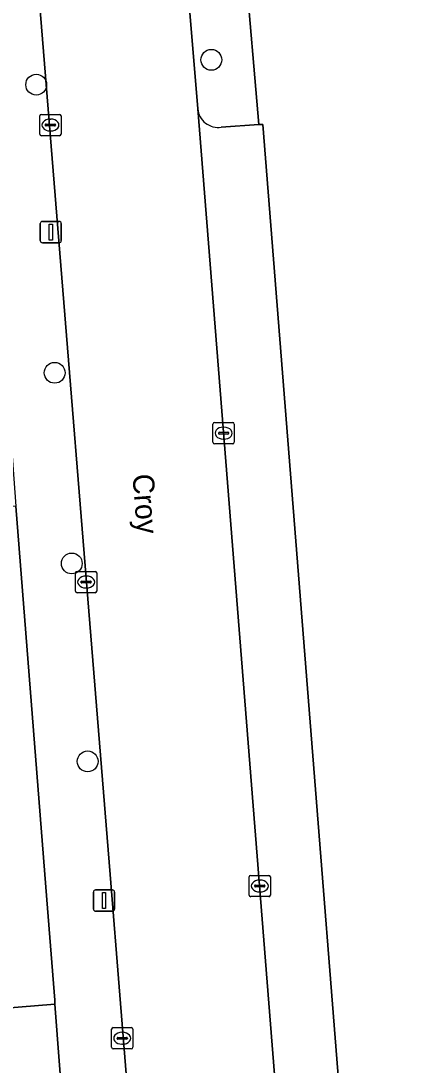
# Model space of a CAD drawing. Extents: x 157793 to 159380, y 380877 to 382313.
# Drawn here: x 157967.21 to 157985.59, y 381338.48 to 381387.56 of the extents above; entities that cross this region are included whole.
import ezdxf

# ---------------------------------------------------------------- set-up
doc = ezdxf.new("R2010")
doc.units = 0
for name, color, linetype in [('IMGEO_Boom', 7, 'Continuous'), ('IMGEO_Erf', 7, 'Continuous'), ('IMGEO_Hek', 7, 'Continuous'), ('IMGEO_Kolk', 7, 'Continuous'), ('IMGEO_Lichtmast', 7, 'Continuous'), ('IMGEO_Openbare_ruimte_label', 7, 'Continuous'), ('IMGEO_Parkeervlak_open', 7, 'Continuous'), ('IMGEO_Rijbaan_lokaal_gesloten', 7, 'Continuous'), ('IMGEO_Voetpad_open', 7, 'Continuous')]:
    doc.layers.add(name, color=color, linetype=linetype)

msp = doc.modelspace()

# ---------------------------------------------------------------- linework, layer by layer
at = {"layer": 'IMGEO_Boom'}
for centre in [(157976.155, 381385.731), (157967.93, 381384.563), (157968.795, 381371.022), (157969.598, 381362.061), (157970.346, 381352.759)]:
    msp.add_circle(centre, 0.489, dxfattribs=at)
at = {"layer": 'IMGEO_Erf'}
msp.add_lwpolyline([(158030.615, 381422.766), (158029.837, 381431.674), (158024.855, 381431.246), (158028.741, 381386.724), (158000, 381384.363), (157994.33, 381383.92), (157990.751, 381428.76), (157975.08, 381427.53), (157974.847, 381427.508), (157974.929, 381426.631), (157975.487, 381419.212), (157977.357, 381395.476), (157977.741, 381390.203), (157978.379, 381382.688), (157978.576, 381382.684), (157984.575, 381306.939), (157995.499, 381307.813), (157996.345, 381297.089), (157996.832, 381290.907), (157997.351, 381285.965), (157997.859, 381279.57), (158000, 381252.62)], dxfattribs=at)
msp.add_lwpolyline([(157968.81, 381341.353), (157963.808, 381340.947), (157957.989, 381340.448), (157959.903, 381317.551), (157965.609, 381318.014), (157970.562, 381318.416)], close=True, dxfattribs=at)
at = {"layer": 'IMGEO_Hek'}
msp.add_lwpolyline([(157968.81, 381341.353), (157963.808, 381340.947), (157957.989, 381340.448)], dxfattribs=at)
at = {"layer": 'IMGEO_Kolk'}
for p, q in [((157968.096, 381382.24), (157968.096, 381383.092)), ((157968.171, 381383.166), (157969.023, 381383.166)), ((157969.097, 381383.092), (157969.097, 381382.24)), ((157968.355, 381382.66), (157968.355, 381382.672)), ((157968.793, 381382.623), (157968.395, 381382.623)), ((157968.398, 381382.709), (157968.796, 381382.709)), ((157968.584, 381382.946), (157968.609, 381382.946)), ((157968.839, 381382.672), (157968.839, 381382.66)), ((157969.023, 381382.166), (157968.171, 381382.166)), ((157968.607, 381382.386), (157968.582, 381382.386)), ((157976.23, 381367.759), (157976.23, 381368.611)), ((157976.305, 381368.685), (157977.157, 381368.685)), ((157976.718, 381368.465), (157976.743, 381368.465)), ((157977.231, 381368.611), (157977.231, 381367.759)), ((157976.489, 381368.179), (157976.489, 381368.191)), ((157976.927, 381368.142), (157976.529, 381368.142)), ((157976.532, 381368.228), (157976.93, 381368.228)), ((157976.741, 381367.905), (157976.716, 381367.905)), ((157976.973, 381368.191), (157976.973, 381368.179)), ((157977.157, 381367.685), (157976.305, 381367.685)), ((157969.772, 381360.762), (157969.772, 381361.614)), ((157969.847, 381361.688), (157970.699, 381361.688)), ((157970.26, 381361.468), (157970.285, 381361.468)), ((157970.773, 381361.614), (157970.773, 381360.762)), ((157970.031, 381361.182), (157970.031, 381361.194)), ((157970.469, 381361.145), (157970.071, 381361.145)), ((157970.074, 381361.231), (157970.472, 381361.231)), ((157970.515, 381361.194), (157970.515, 381361.182)), ((157970.699, 381360.688), (157969.847, 381360.688)), ((157970.283, 381360.908), (157970.258, 381360.908)), ((157977.931, 381346.476), (157977.931, 381347.328)), ((157978.006, 381347.402), (157978.858, 381347.402)), ((157978.932, 381347.328), (157978.932, 381346.476)), ((157978.19, 381346.896), (157978.19, 381346.908)), ((157978.628, 381346.859), (157978.23, 381346.859)), ((157978.233, 381346.945), (157978.631, 381346.945)), ((157978.419, 381347.182), (157978.444, 381347.182)), ((157978.674, 381346.908), (157978.674, 381346.896)), ((157978.858, 381346.402), (157978.006, 381346.402)), ((157978.442, 381346.622), (157978.417, 381346.622)), ((157971.467, 381339.321), (157971.467, 381340.173)), ((157971.542, 381340.247), (157972.394, 381340.247)), ((157971.955, 381340.027), (157971.98, 381340.027)), ((157972.468, 381340.173), (157972.468, 381339.321)), ((157971.726, 381339.741), (157971.726, 381339.753)), ((157972.164, 381339.704), (157971.766, 381339.704)), ((157971.769, 381339.79), (157972.167, 381339.79)), ((157971.978, 381339.467), (157971.953, 381339.467)), ((157972.21, 381339.753), (157972.21, 381339.741)), ((157972.394, 381339.247), (157971.542, 381339.247))]:
    msp.add_line(p, q, dxfattribs=at)
for points in [[(157968.096, 381382.24), (157968.096, 381383.092)], [(157968.171, 381383.166), (157969.023, 381383.166)], [(157969.097, 381383.092), (157969.097, 381382.24)], [(157969.023, 381382.166), (157968.171, 381382.166)], [(157976.23, 381367.759), (157976.23, 381368.611)], [(157976.305, 381368.685), (157977.157, 381368.685)], [(157977.231, 381368.611), (157977.231, 381367.759)], [(157977.157, 381367.685), (157976.305, 381367.685)], [(157969.772, 381360.762), (157969.772, 381361.614)], [(157969.847, 381361.688), (157970.699, 381361.688)], [(157970.773, 381361.614), (157970.773, 381360.762)], [(157970.699, 381360.688), (157969.847, 381360.688)], [(157977.931, 381346.476), (157977.931, 381347.328)], [(157978.006, 381347.402), (157978.858, 381347.402)], [(157978.932, 381347.328), (157978.932, 381346.476)], [(157978.858, 381346.402), (157978.006, 381346.402)], [(157971.467, 381339.321), (157971.467, 381340.173)], [(157971.542, 381340.247), (157972.394, 381340.247)], [(157972.468, 381340.173), (157972.468, 381339.321)], [(157972.394, 381339.247), (157971.542, 381339.247)]]:
    msp.add_lwpolyline(points, dxfattribs=at)
for centre, radius, start, end in [((157968.173, 381383.09), 0.0765, 91.552, 178.448), ((157968.173, 381383.09), 0.0765, 91.552, 178.448), ((157969.021, 381383.09), 0.0765, 1.552, 88.448), ((157969.021, 381383.09), 0.0765, 1.552, 88.448), ((157968.395, 381382.669), 0.0403, 85.8775, 175.7526), ((157968.392, 381382.659), 0.0366, 178.938, 274.7102), ((157968.796, 381382.666), 0.043, 264.8664, 352.4533), ((157968.8, 381382.671), 0.0386, 1.7309, 96.639), ((157968.173, 381382.242), 0.0765, 181.552, 268.448), ((157968.173, 381382.242), 0.0765, 181.552, 268.448), ((157969.021, 381382.242), 0.0765, 271.552, 358.448), ((157969.021, 381382.242), 0.0765, 271.552, 358.448), ((157976.307, 381368.609), 0.0765, 91.552, 178.448), ((157976.307, 381368.609), 0.0765, 91.552, 178.448), ((157977.155, 381368.609), 0.0765, 1.552, 88.448), ((157977.155, 381368.609), 0.0765, 1.552, 88.448), ((157976.529, 381368.188), 0.0403, 85.8775, 175.7526), ((157976.526, 381368.178), 0.0366, 178.938, 274.7102), ((157976.93, 381368.185), 0.043, 264.8664, 352.4533), ((157976.934, 381368.19), 0.0386, 1.7309, 96.639), ((157976.307, 381367.761), 0.0765, 181.552, 268.448), ((157976.307, 381367.761), 0.0765, 181.552, 268.448), ((157977.155, 381367.761), 0.0765, 271.552, 358.448), ((157977.155, 381367.761), 0.0765, 271.552, 358.448), ((157969.849, 381361.612), 0.0765, 91.552, 178.448), ((157969.849, 381361.612), 0.0765, 91.552, 178.448), ((157970.697, 381361.612), 0.0765, 1.552, 88.448), ((157970.697, 381361.612), 0.0765, 1.552, 88.448), ((157970.071, 381361.191), 0.0403, 85.8775, 175.7526), ((157970.068, 381361.181), 0.0366, 178.938, 274.7102), ((157970.472, 381361.188), 0.043, 264.8664, 352.4533), ((157970.476, 381361.193), 0.0386, 1.7309, 96.639), ((157969.849, 381360.764), 0.0765, 181.552, 268.448), ((157969.849, 381360.764), 0.0765, 181.552, 268.448), ((157970.697, 381360.764), 0.0765, 271.552, 358.448), ((157970.697, 381360.764), 0.0765, 271.552, 358.448), ((157978.008, 381347.326), 0.0765, 91.552, 178.448), ((157978.008, 381347.326), 0.0765, 91.552, 178.448), ((157978.856, 381347.326), 0.0765, 1.552, 88.448), ((157978.856, 381347.326), 0.0765, 1.552, 88.448), ((157978.23, 381346.905), 0.0403, 85.8775, 175.7526), ((157978.227, 381346.895), 0.0366, 178.938, 274.7102), ((157978.631, 381346.902), 0.043, 264.8664, 352.4533), ((157978.635, 381346.907), 0.0386, 1.7309, 96.639), ((157978.008, 381346.478), 0.0765, 181.552, 268.448), ((157978.008, 381346.478), 0.0765, 181.552, 268.448), ((157978.856, 381346.478), 0.0765, 271.552, 358.448), ((157978.856, 381346.478), 0.0765, 271.552, 358.448), ((157971.544, 381340.171), 0.0765, 91.552, 178.448), ((157971.544, 381340.171), 0.0765, 91.552, 178.448), ((157972.392, 381340.171), 0.0765, 1.552, 88.448), ((157972.392, 381340.171), 0.0765, 1.552, 88.448), ((157971.766, 381339.75), 0.0403, 85.8775, 175.7526), ((157971.763, 381339.74), 0.0366, 178.938, 274.7102), ((157972.167, 381339.747), 0.043, 264.8664, 352.4533), ((157972.171, 381339.752), 0.0386, 1.7309, 96.639), ((157971.544, 381339.323), 0.0765, 181.552, 268.448), ((157971.544, 381339.323), 0.0765, 181.552, 268.448), ((157972.392, 381339.323), 0.0765, 271.552, 358.448), ((157972.392, 381339.323), 0.0765, 271.552, 358.448)]:
    msp.add_arc(centre, radius, start, end, dxfattribs=at)
for centre, major_axis, ratio, start_param, end_param in [((157968.583, 381382.666), (-0.387, 0.002), 0.722429, 4.712389, 7.853982), ((157968.608, 381382.666), (-0.39, 0.002), 0.717154, 1.570796, 4.712389), ((157976.717, 381368.185), (-0.387, 0.002), 0.722429, 4.712389, 7.853982), ((157976.742, 381368.185), (-0.39, 0.002), 0.717154, 1.570796, 4.712389), ((157970.259, 381361.188), (-0.387, 0.002), 0.722429, 4.712389, 7.853982), ((157970.284, 381361.188), (-0.39, 0.002), 0.717154, 1.570796, 4.712389), ((157978.418, 381346.902), (-0.387, 0.002), 0.722429, 4.712389, 7.853982), ((157978.443, 381346.902), (-0.39, 0.002), 0.717154, 1.570796, 4.712389), ((157971.954, 381339.747), (-0.387, 0.002), 0.722429, 4.712389, 7.853982), ((157971.979, 381339.747), (-0.39, 0.002), 0.717154, 1.570796, 4.712389)]:
    msp.add_ellipse(centre, major_axis=major_axis, ratio=ratio, start_param=start_param, end_param=end_param, dxfattribs=at)
at = {"layer": 'IMGEO_Lichtmast'}
for p, q in [((157968.116, 381377.235), (157968.116, 381378.035)), ((157968.116, 381378.035), (157968.116, 381377.235)), ((157968.216, 381378.135), (157969.006, 381378.135)), ((157969.006, 381378.135), (157968.216, 381378.135)), ((157969.106, 381378.035), (157969.106, 381377.235)), ((157969.106, 381377.235), (157969.106, 381378.035)), ((157969.006, 381377.135), (157968.216, 381377.135)), ((157968.216, 381377.135), (157969.006, 381377.135)), ((157970.617, 381345.816), (157970.617, 381346.616)), ((157970.617, 381346.616), (157970.617, 381345.816)), ((157970.717, 381346.716), (157971.507, 381346.716)), ((157971.507, 381346.716), (157970.717, 381346.716)), ((157971.607, 381346.616), (157971.607, 381345.816)), ((157971.607, 381345.816), (157971.607, 381346.616)), ((157971.507, 381345.716), (157970.717, 381345.716)), ((157970.717, 381345.716), (157971.507, 381345.716))]:
    msp.add_line(p, q, dxfattribs=at)
for points in [[(157968.536, 381378.01), (157968.686, 381378.01), (157968.686, 381377.26), (157968.536, 381377.26), (157968.536, 381378.01)], [(157971.037, 381346.591), (157971.187, 381346.591), (157971.187, 381345.841), (157971.037, 381345.841), (157971.037, 381346.591)]]:
    msp.add_lwpolyline(points, dxfattribs=at)
for centre, start, end in [((157968.216, 381378.035), 90, 180), ((157968.216, 381378.035), 90, 180), ((157969.006, 381378.035), 0, 90), ((157969.006, 381378.035), 360, 90), ((157968.216, 381377.235), 180, 270), ((157968.216, 381377.235), 180, 270), ((157969.006, 381377.235), 270, 0), ((157969.006, 381377.235), 270, 0), ((157970.717, 381346.616), 90, 180), ((157970.717, 381346.616), 90, 180), ((157971.507, 381346.616), 0, 90), ((157971.507, 381346.616), 360, 90), ((157970.717, 381345.816), 180, 270), ((157970.717, 381345.816), 180, 270), ((157971.507, 381345.816), 270, 0), ((157971.507, 381345.816), 270, 0)]:
    msp.add_arc(centre, 0.1, start, end, dxfattribs=at)
at = {"layer": 'IMGEO_Parkeervlak_open'}
msp.add_lwpolyline([(157966.976, 381364.754), (157961.968, 381364.383), (157963.808, 381340.947), (157968.81, 381341.353), (157968.795, 381341.539), (157968.426, 381346.258)], close=True, dxfattribs=at)
at = {"layer": 'IMGEO_Rijbaan_lokaal_gesloten'}
for points in [[(157963.99, 381442.067), (157964.731, 381432.587), (157967.27, 381399.085), (157967.719, 381393.481), (157968.132, 381387.869), (157971.396, 381347.447), (157971.854, 381341.774), (157973.407, 381322.538), (157973.735, 381318.369), (157974.094, 381313.847), (157974.543, 381308.352), (157975.027, 381302.343), (157975.541, 381294.851), (157976.316, 381285.975), (157977.88, 381277.205), (157978.831, 381273.341), (157981.52, 381264.816), (157983.52, 381260.019)], [(157991.177, 381259.749), (157988.013, 381267.372), (157986.63, 381271.474), (157984.537, 381279.44), (157984.01, 381282.256), (157982.89, 381291.114), (157981.742, 381305.105), (157981.728, 381305.287), (157975.516, 381383.424), (157975.082, 381388.727), (157974.481, 381396.457), (157972.816, 381417.811), (157972.04, 381427.592)]]:
    msp.add_lwpolyline(points, dxfattribs=at)
at = {"layer": 'IMGEO_Voetpad_open'}
for points in [[(157975.487, 381419.212), (157974.929, 381426.631), (157974.847, 381427.508), (157975.08, 381427.53), (157973.61, 381446.16), (157970.745, 381445.878), (157970.763, 381445.421), (157971.761, 381432.744), (157972.04, 381427.592), (157972.816, 381417.811), (157974.481, 381396.457), (157975.082, 381388.727), (157975.516, 381383.424)], [(157976.62, 381382.567), (157978.379, 381382.688), (157977.741, 381390.203), (157977.357, 381395.476), (157975.487, 381419.212)], [(157971.854, 381341.774), (157971.396, 381347.447), (157968.132, 381387.869), (157967.719, 381393.481), (157964.64, 381393.24), (157965.056, 381387.948), (157965.093, 381387.732), (157961.181, 381387.413)], [(157961.38, 381385.252), (157965.433, 381385.553), (157966.976, 381364.754), (157968.426, 381346.258), (157968.795, 381341.539), (157968.81, 381341.353), (157970.562, 381318.416), (157970.587, 381318.102), (157973.735, 381318.369), (157973.407, 381322.538), (157971.854, 381341.774)], [(157975.516, 381383.424), (157981.728, 381305.287)], [(157978.576, 381382.684), (157978.379, 381382.688), (157976.62, 381382.567)], [(157982.515, 381306.245), (157984.618, 381306.4), (157984.575, 381306.939), (157978.576, 381382.684)]]:
    msp.add_lwpolyline(points, dxfattribs=at)
msp.add_arc((157976.473, 381383.518), 0.962, 185.5881, 278.7698, dxfattribs=at)
msp.add_arc((157976.473, 381383.518), 0.962, 185.5881, 278.7698, dxfattribs=at)

# ---------------------------------------------------------------- texts
at = {"layer": 'IMGEO_Openbare_ruimte_label'}
msp.add_text('Croy', height=1, rotation=274.5305, dxfattribs=at).set_placement((157972.445, 381366.235))

doc.saveas('drawing.dxf')
